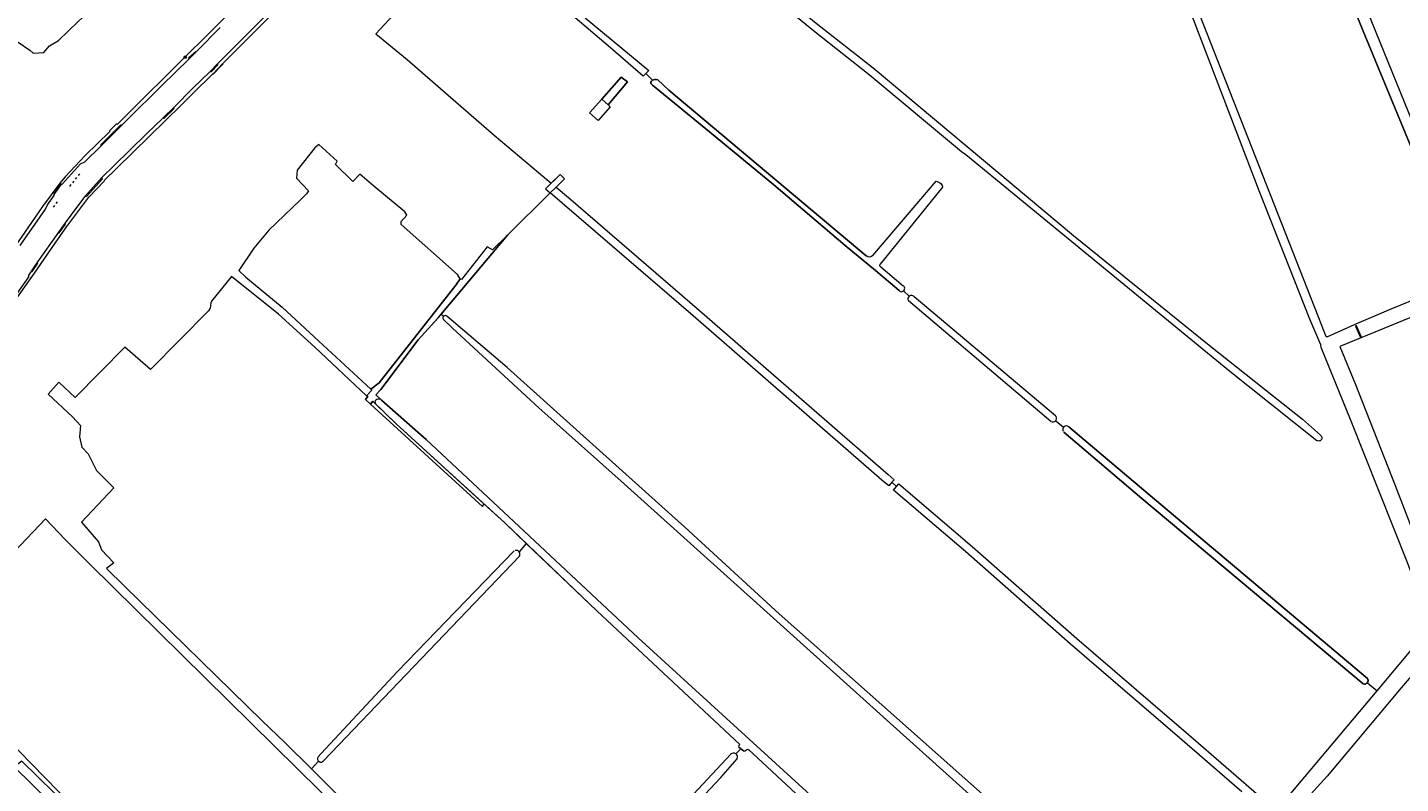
# Model space of a CAD drawing. Header units: metres. Extents: x 209813 to 223847, y 571801 to 587119.
# Tile 420 of 656: x 212358 to 212948, y 579156 to 579481. Entities that reach past the tile are written whole.
import ezdxf
from ezdxf.enums import TextEntityAlignment as Align

# ---------------------------------------------------------------- set-up
doc = ezdxf.new("R2010")
doc.units = ezdxf.units.M
for name, color, linetype, lineweight in [('B-RO-BV-GELEIDECONSTRUCTIE-G', 8, 'Continuous', 0), ('B-RO-GR-BOUWLAND-GV', 8, 'Continuous', 0), ('B-RO-GR-GRAS-GV', 8, 'Continuous', 0), ('B-RO-KL-DATA_CAI-S', 8, 'Continuous', 0), ('B-RO-KW-KUNSTWERK_STUW-GV', 8, 'Continuous', 0), ('B-RO-OG-WATER_GREPPEL-GV', 8, 'Continuous', 0), ('B-RO-VH-ONVERHARD-GV', 8, 'Continuous', 0), ('B-RO-VH-VERHARDING_HALFVERHARDING-GV', 8, 'Continuous', 0), ('B-RO-VH-VERHARDING_OPEN-GV', 8, 'Continuous', 0), ('B-RO-VH-VERHARDING_TEGEL-GV', 8, 'Continuous', 0)]:
    doc.layers.add(name, color=color, linetype=linetype, lineweight=lineweight)
doc.styles.add('NLCS-ISO', font='txt')

# ---------------------------------------------------------------- blocks, each defined once
blk = doc.blocks.new('SKL-DATA_SIGNAAL_CAIKAST-SO')
at = {"color": 0, "linetype": 'ByBlock', "lineweight": 18}
for points in [[(-2, 2), (2, 2), (2, 1.68), (-2, 1.68)], [(-2, 1.52), (2, 1.52), (2, -2), (-2, -2)]]:
    blk.add_lwpolyline(points, close=True, dxfattribs=at)
at = {"color": 0, "linetype": 'ByBlock', "lineweight": 18, "style": 'NLCS-ISO'}
blk.add_text('cai', height=1.5, dxfattribs=at).set_placement((0, 0), align=Align.MIDDLE_CENTER)

msp = doc.modelspace()

# ---------------------------------------------------------------- linework, layer by layer
at = {"layer": 'B-RO-BV-GELEIDECONSTRUCTIE-G', "flags": 128}
for points in [[(212376.574, 579412.922), (212377.165, 579413.67)], [(212377.792, 579414.465), (212378.382, 579415.213)], [(212379.01, 579416.009), (212379.601, 579416.757)], [(212380.255, 579417.587), (212380.845, 579418.335)], [(212369.49, 579403.944), (212370.08, 579404.692)], [(212370.707, 579405.487), (212371.298, 579406.235)]]:
    msp.add_lwpolyline(points, dxfattribs=at)
at = {"layer": 'B-RO-GR-BOUWLAND-GV', "flags": 128}
msp.add_lwpolyline([(212543.316, 579094.692), (212385.153, 579250.633), (212374.474, 579261.226), (212366.119, 579270.051), (212312.389, 579213.68), (212321.578, 579204.921), (212332.453, 579193.11), (212377.03, 579147.596)], dxfattribs=at)
at = {"layer": 'B-RO-GR-GRAS-GV', "flags": 128}
for points in [[(212865.332, 579588.566), (212828.349, 579571.979), (212912.906, 579356.552), (212915.962, 579348.929)], [(212977.779, 579370.995), (212975.583, 579376.34), (212974.393, 579376.181), (212973.361, 579376.912), (212959.834, 579412.477), (212932.898, 579477.808), (212900.896, 579556.054)], [(212354.327, 579474.788), (212359.301, 579471.348), (212360.754, 579470.185), (212365.306, 579470.416), (212367.876, 579473.275), (212371.736, 579475.528), (212379.939, 579483.519), (212382.108, 579485.583), (212383.166, 579487.011), (212388.564, 579493.361), (212392.602, 579498.529), (212383.847, 579506.789), (212372.999, 579516.526), (212366.861, 579522.135), (212357.401, 579530.395)], [(212608.861, 579472.372), (212583.116, 579494.312), (212549.254, 579522.663), (212539.603, 579511.873), (212522.864, 579494.545), (212508.06, 579478.399), (212521.456, 579467.329), (212558.821, 579434.962), (212583.359, 579414.336), (212587.122, 579418.049), (212589.04, 579416.104), (212585.458, 579412.571), (212590.809, 579408.073), (212647.036, 579359.611), (212728.053, 579289.092), (212730.6, 579286.92), (212729.664, 579285.823)], [(212668.679, 579506.214), (212681.393, 579496.002), (212697.168, 579482.934), (212721.655, 579463.745), (212807.752, 579391.812), (212865.96, 579344.716), (212906.014, 579312.888), (212913.757, 579306.058)], [(212805.652, 579309.636), (212842.548, 579278.559), (212933.945, 579201.514), (212934.082, 579201.254), (212934.206, 579200.833), (212934.218, 579200.54), (212934.128, 579200.11), (212933.916, 579199.725), (212938.091, 579196.301), (212960.045, 579222.443), (212960.573, 579223.515), (212960.756, 579224.696), (212960.636, 579225.885), (212951.27, 579250.975), (212926.687, 579312.758), (212914.078, 579343.685), (212913.928, 579344.874), (212909.243, 579355.843), (212887.473, 579410.991), (212852.673, 579501.848)], [(212597.967, 579485.285), (212625.241, 579462.61), (212623.953, 579461.381)], [(212732.734, 579368.147), (212722.7, 579376.836), (212709.639, 579387.456), (212678.889, 579413.51), (212651.381, 579436.267), (212626.901, 579456.431), (212626.128, 579457.032), (212626.128, 579457.667), (212626.424, 579458.091), (212626.873, 579458.514), (212623.953, 579461.381), (212622.816, 579460.297), (212608.861, 579472.372)], [(212626.873, 579458.514), (212627.247, 579458.674), (212627.863, 579458.854), (212628.39, 579458.836), (212629.057, 579458.628), (212633.919, 579454.225), (212718.681, 579383.01)], [(212721.488, 579383.243), (212748.745, 579415.164), (212749.771, 579414.694), (212750.708, 579414.107), (212751.253, 579413.339), (212751.377, 579412.595), (212724.663, 579379.425)], [(212879.955, 579152.913), (212854.382, 579175.114), (212806.303, 579216.417), (212761.429, 579255.982), (212730.402, 579282.435), (212731.695, 579283.952), (212729.664, 579285.823), (212728.302, 579284.225), (212725.304, 579286.78), (212644.287, 579357.3), (212588.061, 579405.762), (212582.928, 579410.076), (212564.62, 579392.019), (212536.69, 579358.68), (212535.997, 579357.833)], [(212724.899, 579378.338), (212734.588, 579370.195)], [(212481.808, 579343.902), (212466.171, 579358.031), (212445.969, 579374.16), (212437.325, 579363.589), (212437.041, 579362.878), (212436.841, 579360.58), (212436.14, 579359.386), (212411.174, 579334.25), (212400.236, 579343.891), (212378.882, 579322.193), (212371.844, 579328.755), (212367.215, 579323.693), (212377.74, 579313.965), (212381.171, 579310.224), (212380.644, 579305.307), (212381.755, 579300.915), (212384.428, 579298.031), (212387.963, 579290.878), (212395.499, 579283.44), (212381.52, 579268.671), (212388.918, 579260.176), (212390.169, 579256.836), (212395.487, 579251.2), (212392.245, 579248.755), (212400.089, 579241.168), (212459.223, 579183.356), (212468.88, 579174.096), (212480.318, 579162.797)], [(212737.059, 579365.694), (212734.702, 579368.004)], [(212739.177, 579365.627), (212799.9, 579314.481)], [(212916.876, 579348.449), (212928.352, 579353.617), (212944.213, 579360.349), (212970.453, 579371.074)], [(212797.991, 579311.977), (212736.756, 579363.802)], [(212973.557, 579365.24), (212922.072, 579344.131), (212928.763, 579327.812), (212945.9, 579284.443), (212969.125, 579224.371), (212968.961, 579222.412), (212968.095, 579220.646), (212966.442, 579218.563), (212948.502, 579197.539), (212916.707, 579159.669), (212899.627, 579140.841), (212975.081, 579077.398)], [(212535.997, 579357.833), (212526.127, 579346.999), (212510.106, 579325.651), (212507.92, 579323.338), (212509.944, 579321.542)], [(212537, 579356.969), (212535.997, 579357.833)], [(212795.295, 579121.407), (212793.745, 579122.686), (212794.401, 579123.509), (212614.616, 579285.17), (212578.053, 579317.813), (212540.898, 579352.071), (212536.869, 579355.944)], [(212572.636, 579259.557), (212563.441, 579268.344), (212554.399, 579276.602), (212553.77, 579275.44), (212505.715, 579319.358), (212503.493, 579321.348), (212504.515, 579322.687), (212504.047, 579323.005), (212481.808, 579343.902)], [(212510.388, 579321.148), (212529.584, 579304.19), (212620.702, 579219.024), (212765.297, 579086.997), (212790.158, 579118.186)], [(212800.051, 579312.214), (212803.448, 579309.444)], [(212933.916, 579199.725), (212933.716, 579199.51), (212933.478, 579199.338), (212933.07, 579199.176), (212932.632, 579199.14), (212932.105, 579199.239), (212837.11, 579278.871), (212803.501, 579307.314)], [(212731.695, 579283.952), (212732.7, 579285.13), (212764.178, 579258.294), (212809.051, 579218.728), (212857.131, 579177.426), (212889.398, 579149.414), (212888.213, 579148.05), (212891.057, 579145.618), (212891.715, 579146.376), (212892.965, 579146.317), (212894.725, 579144.79), (212896.483, 579146.756), (212938.091, 579196.301)], [(212663.912, 579172.802), (212664.295, 579173.212), (212602.871, 579230.663), (212572.636, 579259.557), (212569.502, 579255.978)], [(212483.096, 579167.726), (212484.491, 579169.333), (212517.299, 579204.523), (212567.393, 579256.335)], [(212569.725, 579254.057), (212485.545, 579166.208)], [(212665.858, 579170.472), (212664.74, 579171.383), (212662.577, 579169.203)], [(212664.74, 579171.383), (212663.963, 579172.016)], [(212771.961, 579076.3), (212709.08, 579133.019), (212669.893, 579169.406), (212668.227, 579170.973)], [(212483.386, 579166.053), (212480.318, 579162.797), (212481.324, 579161.803), (212556.621, 579085.816), (212560.836, 579081.802), (212570.979, 579071.248), (212574.663, 579075.138)], [(212647.686, 578865.584), (212646.716, 578866.959), (212618.624, 578897.624), (212507.329, 579009.562), (212443.015, 579072.659), (212398.394, 579118.712), (212352.693, 579163.562), (212341.53, 579155.283), (212318.119, 579135.833), (212326.184, 579127.938), (212326.258, 579127.152), (212325.942, 579126.428), (212315.043, 579116.151), (212306.355, 579107.687)]]:
    msp.add_lwpolyline(points, dxfattribs=at)
for points in [[(212599.785, 579444.548), (212605.04, 579450.408), (212613.384, 579459.824), (212616.083, 579457.761), (212607.738, 579447.988), (212608.707, 579447.119), (212603.452, 579441.259)], [(212490.647, 579422.259), (212491.409, 579423.785), (212483.475, 579430.956), (212481.844, 579429.389), (212474.168, 579419.818), (212473.863, 579416.461), (212479.013, 579410.978), (212478.228, 579409.688), (212475.426, 579407.045), (212461.968, 579394.066), (212455.628, 579386.319), (212449.199, 579376.814), (212452.093, 579373.875), (212467.81, 579361.056), (212483.458, 579346.377), (212505.849, 579325.778), (212509.413, 579328.577), (212542.37, 579370.536), (212544.258, 579373.242), (212543.133, 579375.113), (212518.873, 579396.474), (212518.873, 579397.847), (212521.314, 579400.593), (212520.399, 579401.966), (212507.125, 579412.952), (212501.174, 579418.139), (212498.123, 579414.935)]]:
    msp.add_lwpolyline(points, close=True, dxfattribs=at)
at = {"layer": 'B-RO-GR-GRAS-GV'}
for points in [[(212915.962, 579348.929, 0.551115), (212916.876, 579348.449)], [(212913.757, 579306.058, -1.0358808), (212912.276, 579303.786)], [(212666.585, 579170.428, -0.4262659), (212665.858, 579170.472)]]:
    msp.add_lwpolyline(points, format="xyb", dxfattribs=at)
for centre, radius, start, end in [((212733.789, 579369.056), 1.393, 220.736408, 52.529612), ((212738.083, 579364.559), 1.529, 44.310543, 211.994384), ((212537.833, 579356.341), 1.043, 54.295744, 200.535228), ((212804.649, 579308.409), 1.585, 50.724398, 206.264806), ((212568.228, 579254.857), 1.697, 331.880928, 104.095814)]:
    msp.add_arc(centre, radius, start, end, dxfattribs=at)
at = {"layer": 'B-RO-KW-KUNSTWERK_STUW-GV', "flags": 128}
msp.add_lwpolyline([(212929.017, 579352.939), (212928.833, 579352.859), (212930.968, 579347.947), (212931.41, 579348.138), (212929.274, 579353.051)], close=True, dxfattribs=at)
at = {"layer": 'B-RO-OG-WATER_GREPPEL-GV', "flags": 128}
for points in [[(212900.896, 579556.054), (212932.898, 579477.808), (212959.834, 579412.477), (212973.361, 579376.912), (212974.393, 579376.181), (212975.583, 579376.34)], [(212975.583, 579376.34), (212976.589, 579376.684), (212978.019, 579378.577), (212977.335, 579381.471), (212917.129, 579529.823), (212906.731, 579556.335), (212905.58, 579558.121), (212903.992, 579558.756), (212901.891, 579558.476)], [(212666.622, 579503.911), (212696.72, 579479.313), (212719.891, 579460.962), (212759.623, 579427.904), (212761.453, 579426.594), (212874.779, 579333.563), (212912.276, 579303.786)], [(212718.681, 579383.01), (212633.919, 579454.225), (212629.057, 579458.628), (212628.39, 579458.836), (212627.863, 579458.854), (212627.247, 579458.674), (212626.873, 579458.514), (212626.424, 579458.091), (212626.128, 579457.667), (212626.128, 579457.032), (212626.901, 579456.431), (212651.381, 579436.267), (212678.889, 579413.51), (212709.639, 579387.456), (212722.7, 579376.836), (212732.734, 579368.147)], [(212536.869, 579355.944), (212540.898, 579352.071), (212578.053, 579317.813), (212614.616, 579285.17), (212794.401, 579123.509), (212793.745, 579122.686), (212796.76, 579120.197), (212797.341, 579120.881), (212824.045, 579096.189), (212832.424, 579088.196)], [(212829.534, 579096.452), (212785.266, 579137.092), (212725.337, 579190.273), (212681.284, 579229.299), (212640.671, 579266.473), (212584.315, 579317.273), (212564.339, 579335.132), (212538.441, 579357.188)], [(212508.035, 579319.308), (212516.744, 579310.99), (212563.441, 579268.344), (212602.871, 579230.663), (212664.295, 579173.212), (212663.912, 579172.802)], [(212620.702, 579219.024), (212529.584, 579304.19), (212510.388, 579321.148)], [(212803.501, 579307.314), (212837.11, 579278.871), (212932.105, 579199.239), (212932.632, 579199.14), (212933.07, 579199.176), (212933.478, 579199.338), (212933.821, 579199.612), (212934.07, 579199.974), (212934.172, 579200.25), (212934.218, 579200.54), (212934.178, 579200.977), (212934.082, 579201.254), (212933.945, 579201.514), (212842.548, 579278.559), (212805.652, 579309.636)], [(212790.158, 579118.186), (212765.297, 579086.997), (212620.702, 579219.024)], [(212663.963, 579172.016), (212665.858, 579170.472)], [(212666.585, 579170.428), (212667.303, 579171.019)], [(212660.459, 579169.1), (212574.447, 579076.908)], [(212576.569, 579075.096), (212594.648, 579093.596), (212656.163, 579159.08), (212663.264, 579167.112)]]:
    msp.add_lwpolyline(points, dxfattribs=at)
at = {"layer": 'B-RO-OG-WATER_GREPPEL-GV'}
for points in [[(212721.488, 579383.243, -0.412037), (212718.681, 579383.01)], [(212724.899, 579378.338, -0.404683), (212724.663, 579379.425)], [(212510.388, 579321.148, 0.1007413), (212509.944, 579321.542)], [(212797.991, 579311.977, 0.9748968), (212799.844, 579314.527)], [(212663.912, 579172.802, 0.3904294), (212663.963, 579172.016)], [(212667.303, 579171.019, -0.304983), (212668.227, 579170.973)], [(212483.096, 579167.726, 0.8920226), (212485.519, 579166.176)], [(212663.264, 579167.112, 0.7861829), (212660.38, 579169.029)]]:
    msp.add_lwpolyline(points, format="xyb", dxfattribs=at)
at = {"layer": 'B-RO-VH-ONVERHARD-GV', "flags": 128}
msp.add_lwpolyline([(212585.458, 579412.571), (212589.04, 579416.104), (212587.122, 579418.049), (212580.828, 579411.841), (212582.928, 579410.076)], close=True, dxfattribs=at)
for points in [[(212564.62, 579392.019), (212558.175, 579385.663), (212555.829, 579386.971), (212544.77, 579372.964), (212544.258, 579373.242), (212542.37, 579370.536), (212509.413, 579328.577), (212505.849, 579325.778), (212506.206, 579325.449), (212504.047, 579323.005), (212504.515, 579322.687), (212503.493, 579321.348), (212505.715, 579319.358), (212506.653, 579320.634), (212508.035, 579319.308)], [(212509.944, 579321.542), (212507.92, 579323.338), (212510.106, 579325.651), (212526.127, 579346.999), (212534.828, 579356.403), (212536.69, 579358.68), (212564.62, 579392.019)]]:
    msp.add_lwpolyline(points, dxfattribs=at)
at = {"layer": 'B-RO-VH-ONVERHARD-GV'}
msp.add_lwpolyline([(212508.035, 579319.308, -0.8335704), (212509.944, 579321.542)], format="xyb", dxfattribs=at)
at = {"layer": 'B-RO-VH-VERHARDING_HALFVERHARDING-GV', "flags": 128}
for points in [[(212607.738, 579447.988), (212616.083, 579457.761), (212613.384, 579459.824), (212605.04, 579450.408)], [(212554.399, 579276.602), (212516.744, 579310.99), (212506.653, 579320.634), (212505.715, 579319.358), (212553.77, 579275.44)]]:
    msp.add_lwpolyline(points, close=True, dxfattribs=at)
at = {"layer": 'B-RO-VH-VERHARDING_OPEN-GV', "flags": 128}
msp.add_lwpolyline([(212475.183, 579045.599), (212457.353, 579063.328), (212376.661, 579145.76), (212355.951, 579165.978), (212352.693, 579163.562), (212398.394, 579118.712), (212443.015, 579072.659), (212507.329, 579009.562), (212618.624, 578897.624), (212646.716, 578866.959), (212648.309, 578864.7), (212736.23, 578775.493), (212805.065, 578709.231), (212808.339, 578706.361), (212876.665, 578638.419), (212878.535, 578635.986), (212946.359, 578569.357), (212948.692, 578566.166), (212974.224, 578540.898), (213017.616, 578498.432), (213018.333, 578497.053), (213123.974, 578390.908), (213120.77, 578388.416)], dxfattribs=at)
at = {"layer": 'B-RO-VH-VERHARDING_TEGEL-GV', "flags": 128}
for points in [[(212475.819, 579518.256), (212464.429, 579506.965), (212456.872, 579499.397), (212453.055, 579495.612), (212439.987, 579482.274), (212435.291, 579477.549), (212426.257, 579468.659), (212400.249, 579442.904), (212396.878, 579439.454), (212396.601, 579439.742), (212393.555, 579436.754), (212393.776, 579436.536), (212383.183, 579426.179), (212374.546, 579416.954), (212372.191, 579414.315), (212364.851, 579404.321), (212360.029, 579397.411), (212351.712, 579385.414)], [(212486.224, 579511.89), (212477.376, 579503.037), (212477.256, 579502.727), (212477.341, 579502.406), (212472.338, 579497.331), (212472.034, 579497.448), (212471.846, 579497.428), (212471.677, 579497.347), (212462.121, 579487.758), (212448.996, 579474.593), (212440.138, 579465.67)], [(212442.291, 579465.632), (212450.25, 579473.688), (212463.341, 579486.765), (212473.874, 579497.366)], [(212427.529, 579468.058), (212430.643, 579470.849), (212430.937, 579470.844), (212431.088, 579470.922), (212441.081, 579481.119)], [(212398.886, 579439.227), (212401.053, 579441.348), (212416.048, 579456.167), (212427.597, 579467.497)], [(212427.529, 579468.058), (212427.626, 579467.812), (212427.632, 579467.653), (212427.597, 579467.497), (212431.088, 579470.922)], [(212350.407, 579360.069), (212362.371, 579377.075), (212370.513, 579388.914), (212375.28, 579395.663), (212384.696, 579408.281), (212391.483, 579415.228), (212391.322, 579415.381), (212396.675, 579420.683), (212410.634, 579434.341), (212417.796, 579441.408), (212424.275, 579447.685), (212429.297, 579452.593), (212438.076, 579461.347)], [(212436.621, 579462.168), (212429.438, 579455.016), (212421.292, 579446.985)], [(212416.312, 579442.076), (212409.674, 579435.618), (212395.495, 579421.724), (212390.498, 579416.791)], [(212373.059, 579413.823), (212373.232, 579413.846), (212373.385, 579413.928), (212381.091, 579422.612), (212382.921, 579423.497), (212389.791, 579430.141)], [(212355.175, 579387.502), (212361.523, 579396.521), (212366.06, 579403.143), (212366.892, 579404.98), (212369.791, 579409.017), (212369.868, 579409.19), (212369.879, 579409.379)], [(212383.003, 579408.553), (212379.444, 579403.897), (212374.569, 579397.255)], [(212371.348, 579392.766), (212362.678, 579380.47)], [(212359.752, 579376.169), (212358.617, 579374.482), (212358.945, 579374.253), (212352.083, 579364.406), (212351.755, 579364.635), (212350.893, 579363.426)]]:
    msp.add_lwpolyline(points, dxfattribs=at)
for points in [[(212440.152, 579465.091), (212440.048, 579465.358), (212440.066, 579465.522), (212440.138, 579465.67), (212436.621, 579462.168), (212436.942, 579462.268), (212437.263, 579462.167)], [(212442.291, 579465.632), (212438.132, 579461.291), (212438.263, 579461.258), (212441.492, 579464.604), (212442.404, 579465.518)], [(212421.293, 579446.388), (212421.197, 579446.686), (212421.292, 579446.985), (212416.444, 579442.14), (212416.734, 579442.154), (212416.914, 579442.078)], [(212398.886, 579439.227), (212398.745, 579439.159), (212398.59, 579439.142), (212398.437, 579439.178), (212398.306, 579439.263), (212389.801, 579430.794), (212389.865, 579430.636), (212389.885, 579430.466), (212389.86, 579430.297), (212389.791, 579430.141)], [(212369.703, 579409.708), (212369.821, 579409.56), (212369.879, 579409.379), (212372.932, 579413.847), (212372.718, 579413.988)], [(212390.498, 579416.791), (212383.003, 579408.553), (212383.194, 579408.647), (212383.352, 579408.672), (212383.511, 579408.658), (212383.662, 579408.604), (212390.502, 579416.151), (212390.391, 579416.447), (212390.414, 579416.629)], [(212374.569, 579397.255), (212371.348, 579392.766), (212371.476, 579392.882), (212371.636, 579392.947), (212371.809, 579392.951), (212371.972, 579392.895), (212374.648, 579396.652), (212374.549, 579396.794), (212374.504, 579396.962)], [(212362.678, 579380.47), (212359.752, 579376.169), (212359.879, 579376.278), (212360.035, 579376.338), (212360.202, 579376.342), (212360.361, 579376.289), (212362.761, 579379.862), (212362.659, 579379.982), (212362.604, 579380.13), (212362.623, 579380.365)]]:
    msp.add_lwpolyline(points, close=True, dxfattribs=at)

# ---------------------------------------------------------------- block references
at = {"layer": 'B-RO-KL-DATA_CAI-S', "xscale": 0.2, "yscale": 0.2, "zscale": 0.2}
msp.add_blockref('SKL-DATA_SIGNAAL_CAIKAST-SO', (212426.106, 579468.33), dxfattribs=at)

doc.saveas('drawing.dxf')
